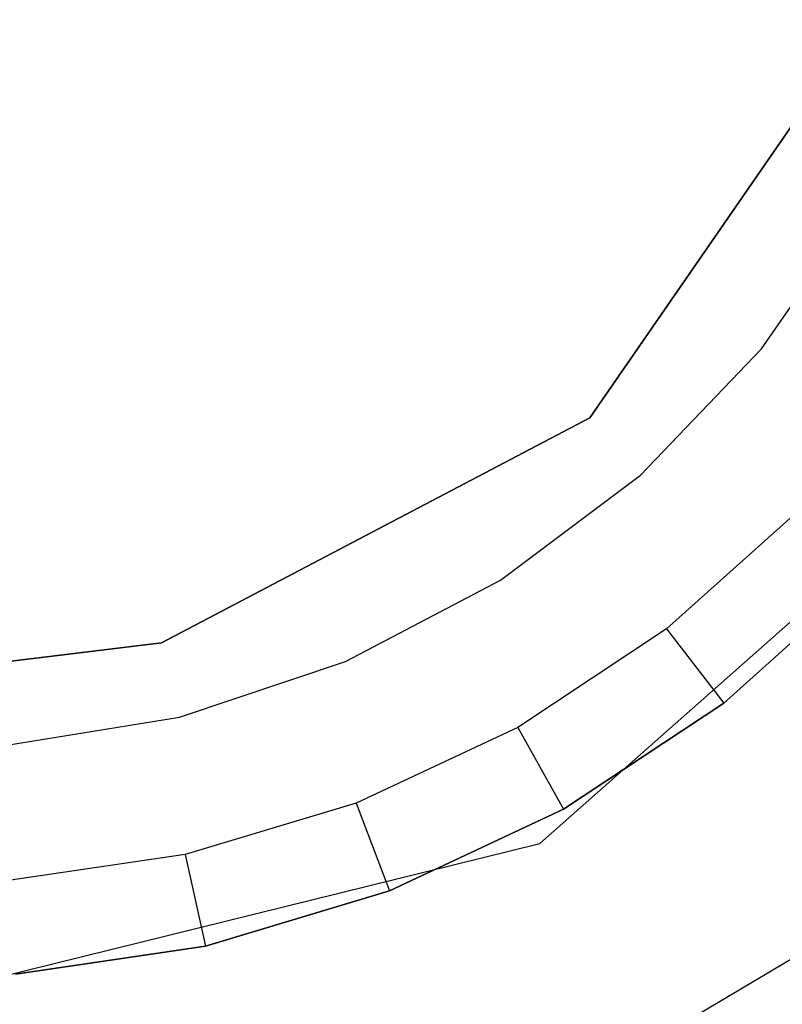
# Model space of a CAD drawing. Extents: x 0.3 to 7.1, y -3.38 to 3.38.
# Tile 411 of 604: x 3.72 to 3.92, y -0.35 to -0.09. Entities that reach past the tile are written whole.
import ezdxf

# ---------------------------------------------------------------- set-up
doc = ezdxf.new("R2010")
doc.units = 0
doc.header["$LTSCALE"] = 2.54
doc.layers.get('0').update_dxf_attribs({"linetype": 'CONTINUOUS'})

# ---------------------------------------------------------------- blocks, each defined once
blk = doc.blocks.new('SINGLES_AVVSTL_STL')
at = {"color": 0}
for p, q in [((3.94408, -0.09397, 168.97178), (3.87203, -0.19835, 168.97178)), ((3.87203, -0.19835, 43.87177), (3.94408, -0.09397, 43.87177)), ((3.94408, -0.09397, 168.97178), (3.87203, -0.19835, 168.97178)), ((3.87203, -0.19835, 43.87177), (3.94408, -0.09397, 43.87177)), ((3.91706, -0.18025, 61.10864), (3.94312, -0.1425, 61.10864)), ((3.91706, -0.18025, 61.10864), (3.94312, -0.1425, 61.10864)), ((3.91706, -0.18025, 61.92863), (3.94312, -0.1425, 61.92863)), ((3.91706, -0.18025, 61.92863), (3.94312, -0.1425, 61.92863)), ((3.88529, -0.21333, 61.10864), (3.91706, -0.18025, 61.10864)), ((3.88529, -0.21333, 61.10864), (3.91706, -0.18025, 61.10864)), ((3.88529, -0.21333, 61.92863), (3.91706, -0.18025, 61.92863)), ((3.88529, -0.21333, 61.92863), (3.91706, -0.18025, 61.92863)), ((3.91706, -0.18025, 61.10864), (3.91706, -0.18025, 61.92863)), ((3.91706, -0.18025, 61.10864), (3.91706, -0.18025, 61.92863)), ((3.87203, -0.19835, 168.97178), (3.75972, -0.2573, 168.97178)), ((3.75972, -0.2573, 43.87177), (3.87203, -0.19835, 43.87177)), ((3.87203, -0.19835, 168.97178), (3.75972, -0.2573, 168.97178)), ((3.75972, -0.2573, 43.87177), (3.87203, -0.19835, 43.87177)), ((3.87203, -0.19835, 168.97178), (3.87203, -0.19835, 43.87177)), ((3.87203, -0.19835, 168.97178), (3.87203, -0.19835, 43.87177)), ((3.85895, -0.30991, 11.22336), (3.98434, -0.19882, 11.22336)), ((3.85895, -0.30991, 61.72336), (3.98434, -0.19882, 61.72336)), ((3.85895, -0.30991, 11.22336), (3.98434, -0.19882, 11.22336)), ((3.85895, -0.30991, 61.72336), (3.98434, -0.19882, 61.72336)), ((3.84862, -0.24088, 61.10864), (3.88529, -0.21333, 61.10864)), ((3.84862, -0.24088, 61.10864), (3.88529, -0.21333, 61.10864)), ((3.84862, -0.24088, 61.92863), (3.88529, -0.21333, 61.92863)), ((3.84862, -0.24088, 61.92863), (3.88529, -0.21333, 61.92863)), ((3.88529, -0.21333, 61.10864), (3.88529, -0.21333, 61.92863)), ((3.88529, -0.21333, 61.10864), (3.88529, -0.21333, 61.92863)), ((3.92699, -0.22241, 61.10864), (3.89214, -0.25363, 61.10864)), ((3.92699, -0.22241, 61.10864), (3.89214, -0.25363, 61.10864)), ((3.90715, -0.27307, 61.30864), (3.94466, -0.23946, 61.30864)), ((3.94466, -0.23946, 61.78864), (3.90715, -0.27307, 61.78864)), ((3.94466, -0.23946, 61.78864), (3.90715, -0.27307, 61.78864)), ((3.90715, -0.27307, 61.30864), (3.94466, -0.23946, 61.30864)), ((3.80801, -0.26219, 61.10864), (3.84862, -0.24088, 61.10864)), ((3.80801, -0.26219, 61.10864), (3.84862, -0.24088, 61.10864)), ((3.80801, -0.26219, 61.92863), (3.84862, -0.24088, 61.92863)), ((3.80801, -0.26219, 61.92863), (3.84862, -0.24088, 61.92863)), ((3.84862, -0.24088, 61.10864), (3.84862, -0.24088, 61.92863)), ((3.84862, -0.24088, 61.10864), (3.84862, -0.24088, 61.92863)), ((3.89214, -0.25363, 61.10864), (3.85313, -0.27944, 61.10864)), ((3.89214, -0.25363, 61.10864), (3.85313, -0.27944, 61.10864)), ((3.89214, -0.25363, 61.10864), (3.90715, -0.27307, 61.30864)), ((3.89214, -0.25363, 61.10864), (3.90715, -0.27307, 61.30864)), ((3.6963, -0.265, 43.87177), (3.75972, -0.2573, 43.87177)), ((3.75972, -0.2573, 168.97178), (3.6963, -0.265, 168.97178)), ((3.75972, -0.2573, 168.97178), (3.6963, -0.265, 168.97178)), ((3.6963, -0.265, 43.87177), (3.75972, -0.2573, 43.87177)), ((3.75972, -0.2573, 168.97178), (3.75972, -0.2573, 43.87177)), ((3.75972, -0.2573, 168.97178), (3.75972, -0.2573, 43.87177)), ((3.7645, -0.27672, 61.10864), (3.80801, -0.26219, 61.10864)), ((3.7645, -0.27672, 61.10864), (3.80801, -0.26219, 61.10864)), ((3.7645, -0.27672, 61.92863), (3.80801, -0.26219, 61.92863)), ((3.7645, -0.27672, 61.92863), (3.80801, -0.26219, 61.92863)), ((3.80801, -0.26219, 61.10864), (3.80801, -0.26219, 61.92863)), ((3.80801, -0.26219, 61.10864), (3.80801, -0.26219, 61.92863)), ((3.86515, -0.30086, 61.30864), (3.90715, -0.27307, 61.30864)), ((3.90715, -0.27307, 61.78864), (3.86515, -0.30086, 61.78864)), ((3.90715, -0.27307, 61.78864), (3.86515, -0.30086, 61.78864)), ((3.86515, -0.30086, 61.30864), (3.90715, -0.27307, 61.30864)), ((3.90715, -0.27307, 61.30864), (3.90715, -0.27307, 61.78864)), ((3.90715, -0.27307, 61.30864), (3.90715, -0.27307, 61.78864)), ((3.71923, -0.28408, 61.10864), (3.7645, -0.27672, 61.10864)), ((3.71923, -0.28408, 61.10864), (3.7645, -0.27672, 61.10864)), ((3.71923, -0.28408, 61.92863), (3.7645, -0.27672, 61.92863)), ((3.71923, -0.28408, 61.92863), (3.7645, -0.27672, 61.92863)), ((3.7645, -0.27672, 61.10864), (3.7645, -0.27672, 61.92863)), ((3.7645, -0.27672, 61.10864), (3.7645, -0.27672, 61.92863)), ((3.85313, -0.27944, 61.10864), (3.81077, -0.2993, 61.10864)), ((3.85313, -0.27944, 61.10864), (3.81077, -0.2993, 61.10864)), ((3.85313, -0.27944, 61.10864), (3.86515, -0.30086, 61.30864)), ((3.85313, -0.27944, 61.10864), (3.86515, -0.30086, 61.30864)), ((3.81077, -0.2993, 61.10864), (3.76597, -0.31278, 61.10864)), ((3.81077, -0.2993, 61.10864), (3.76597, -0.31278, 61.10864)), ((3.81077, -0.2993, 61.10864), (3.81954, -0.32224, 61.30864)), ((3.81077, -0.2993, 61.10864), (3.81954, -0.32224, 61.30864)), ((3.81954, -0.32224, 61.30864), (3.86515, -0.30086, 61.30864)), ((3.86515, -0.30086, 61.78864), (3.81954, -0.32224, 61.78864)), ((3.86515, -0.30086, 61.78864), (3.81954, -0.32224, 61.78864)), ((3.81954, -0.32224, 61.30864), (3.86515, -0.30086, 61.30864)), ((3.86515, -0.30086, 61.30864), (3.86515, -0.30086, 61.78864)), ((3.86515, -0.30086, 61.30864), (3.86515, -0.30086, 61.78864)), ((3.6963, -0.35, 11.22336), (3.85895, -0.30991, 11.22336)), ((3.6963, -0.35, 61.72336), (3.85895, -0.30991, 61.72336)), ((3.6963, -0.35, 11.22336), (3.85895, -0.30991, 11.22336)), ((3.6963, -0.35, 61.72336), (3.85895, -0.30991, 61.72336)), ((3.85895, -0.30991, 61.72336), (3.85895, -0.30991, 11.22336)), ((3.85895, -0.30991, 61.72336), (3.85895, -0.30991, 11.22336)), ((3.76597, -0.31278, 61.10864), (3.71969, -0.31959, 61.10864)), ((3.76597, -0.31278, 61.10864), (3.71969, -0.31959, 61.10864)), ((3.76597, -0.31278, 61.10864), (3.77131, -0.33675, 61.30864)), ((3.76597, -0.31278, 61.10864), (3.77131, -0.33675, 61.30864)), ((3.77131, -0.33675, 61.30864), (3.81954, -0.32224, 61.30864)), ((3.81954, -0.32224, 61.78864), (3.77131, -0.33675, 61.78864)), ((3.81954, -0.32224, 61.78864), (3.77131, -0.33675, 61.78864)), ((3.77131, -0.33675, 61.30864), (3.81954, -0.32224, 61.30864)), ((3.81954, -0.32224, 61.30864), (3.81954, -0.32224, 61.78864)), ((3.81954, -0.32224, 61.30864), (3.81954, -0.32224, 61.78864)), ((3.72148, -0.34408, 61.30864), (3.77131, -0.33675, 61.30864)), ((3.77131, -0.33675, 61.78864), (3.72148, -0.34408, 61.78864)), ((3.77131, -0.33675, 61.78864), (3.72148, -0.34408, 61.78864)), ((3.72148, -0.34408, 61.30864), (3.77131, -0.33675, 61.30864)), ((3.77131, -0.33675, 61.30864), (3.77131, -0.33675, 61.78864)), ((3.77131, -0.33675, 61.30864), (3.77131, -0.33675, 61.78864)), ((3.88121, -0.36593, 61.92863), (3.92834, -0.33802, 61.92863)), ((3.88121, -0.36593, 61.92863), (3.92834, -0.33802, 61.92863)), ((3.88121, -0.36593, 61.78864), (3.92834, -0.33802, 61.78864)), ((3.88121, -0.36593, 61.78864), (3.92834, -0.33802, 61.78864))]:
    blk.add_line(p, q, dxfattribs=at)

msp = doc.modelspace()

# ---------------------------------------------------------------- block references
at = {"color": 0}
msp.add_blockref('SINGLES_AVVSTL_STL', (0, 0), dxfattribs=at)

doc.saveas('drawing.dxf')
